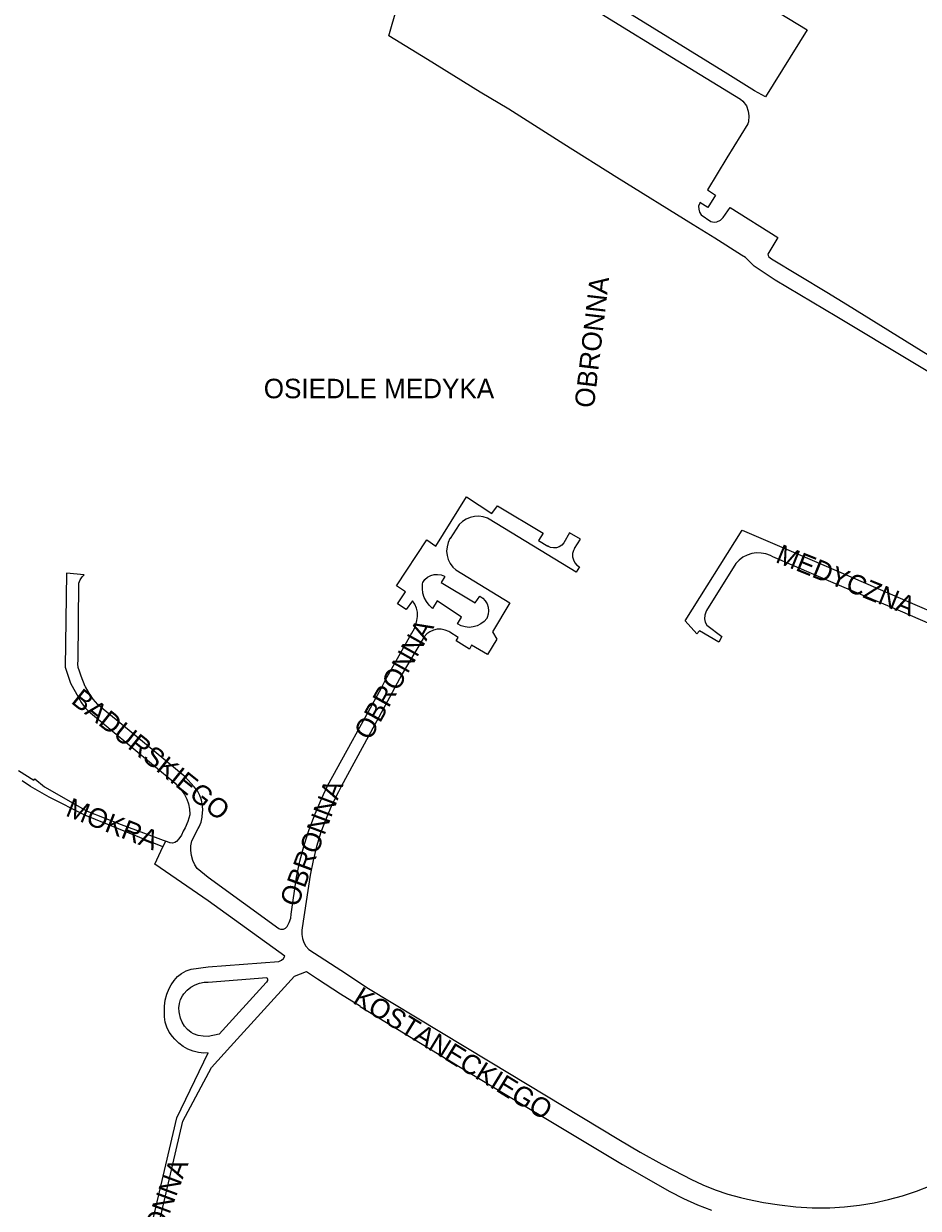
# Model space of a CAD drawing. Extents: x -304109 to -273954, y 21500 to 39796.
# Drawn here: x -290095 to -289636, y 25784 to 26391 of the extents above; entities that cross this region are included whole.
import ezdxf

# ---------------------------------------------------------------- set-up
doc = ezdxf.new("R2010")
doc.units = 0
doc.layers.add('krawedzie_ulic', color=7, linetype='Continuous')
doc.layers.add('nazwy_ulic', color=7, linetype='Continuous')

msp = doc.modelspace()

# ---------------------------------------------------------------- linework, layer by layer
at = {"layer": 'krawedzie_ulic'}
for points in [[(-289600.542, 26194.778), (-289677.614, 26241.113), (-289709.173, 26259.957), (-289716.495, 26264.668), (-289720.044, 26267.061), (-289724.431, 26271.578), (-289726.456, 26272.816), (-289740.252, 26281.416), (-289751.369, 26288.351), (-289790.394, 26312.59), (-289817.539, 26329.732), (-289845.896, 26347.583), (-289860.584, 26356.337), (-289887.551, 26373.039), (-289907.264, 26385.286), (-289898.492, 26416.381)], [(-289720.68, 26405.444), (-289692.914, 26388.264), (-289714.252, 26353.876), (-289719.783, 26357.051), (-289733.44, 26365.55), (-289792.805, 26402.238)], [(-289798.644, 26396.7), (-289759.145, 26372.393), (-289726.956, 26352.847), (-289725.772, 26351.768), (-289723.904, 26349.398), (-289723.063, 26346.639), (-289722.826, 26344.19), (-289722.958, 26341.188), (-289723.299, 26340.139), (-289733.991, 26322.603), (-289743.951, 26306.227), (-289739.873, 26303.541), (-289743.762, 26297.161), (-289747.813, 26299.714), (-289748.076, 26299.109), (-289748.603, 26297.898), (-289748.445, 26296.292), (-289748.05, 26294.738), (-289747.156, 26293.395), (-289742.192, 26290.06), (-289740.588, 26289.692), (-289739.141, 26289.876), (-289737.246, 26290.666), (-289735.852, 26292.009), (-289732.382, 26297.14), (-289707.834, 26281.758), (-289712.987, 26273.183), (-289712.89, 26272.506), (-289712.574, 26271.926), (-289711.18, 26270.768), (-289682.713, 26253.753), (-289672.209, 26247.22), (-289600.224, 26202.602)], [(-289959.494, 25928.354), (-289958.411, 25930.397), (-289957.674, 25932.637), (-289957.343, 25934.726), (-289954.704, 25953.632), (-289952.901, 25961.909), (-289950.71, 25970.093), (-289948.134, 25978.163), (-289945.181, 25986.103), (-289941.856, 25993.895), (-289938.722, 26000.432), (-289911.309, 26050.445), (-289908.972, 26054.958), (-289895.889, 26078.226), (-289895.472, 26078.872), (-289894.248, 26081.238), (-289893.391, 26083.761), (-289892.924, 26085.26), (-289892.616, 26087.399), (-289892.707, 26089.559), (-289893.194, 26091.665), (-289894.06, 26093.645), (-289895.275, 26095.433), (-289898.379, 26090.933), (-289902.875, 26093.897), (-289898.812, 26100.055), (-289903.414, 26103.09), (-289887.92, 26126.668), (-289883.21, 26123.418), (-289867.495, 26148.696), (-289854.522, 26140.141), (-289851.667, 26144.141), (-289828.176, 26130.054), (-289830.567, 26126.304), (-289825.757, 26123.381)], [(-289812.14, 26122.245), (-289812.664, 26121.243), (-289813.081, 26119.658), (-289813.104, 26118.019), (-289812.73, 26116.423), (-289811.982, 26114.964), (-289810.905, 26113.729), (-289809.561, 26112.79), (-289811.203, 26110.077), (-289855.823, 26137.296), (-289856.831, 26137.774), (-289858.972, 26138.461), (-289861.202, 26138.759), (-289863.449, 26138.657), (-289865.643, 26138.16), (-289867.714, 26137.283), (-289869.597, 26136.054), (-289871.234, 26134.511), (-289875.936, 26127.385), (-289875.982, 26127.307), (-289876.933, 26125.291), (-289877.508, 26123.137), (-289877.691, 26120.916), (-289877.474, 26118.697), (-289876.865, 26116.553), (-289875.883, 26114.552), (-289874.56, 26112.758), (-289872.938, 26111.229), (-289845.242, 26094.393), (-289854.112, 26079.563), (-289851.935, 26075.778), (-289856.747, 26067.861), (-289864.989, 26072.611), (-289865.953, 26070.683), (-289872.875, 26074.932), (-289871.753, 26076.529), (-289876.071, 26079.35), (-289876.64, 26079.675), (-289878.498, 26080.432), (-289880.468, 26080.806), (-289882.474, 26080.782), (-289884.435, 26080.362), (-289886.274, 26079.562), (-289887.918, 26078.414), (-289889.303, 26076.963), (-289894.469, 26068.057), (-289900.427, 26058.022), (-289906.975, 26045.773), (-289931.733, 26000.22), (-289933.209, 25997.487), (-289936.547, 25990.709), (-289939.523, 25983.764), (-289942.126, 25976.671), (-289944.351, 25969.451), (-289946.191, 25962.122), (-289947.64, 25954.707), (-289951.705, 25927.728), (-289951.941, 25926.404), (-289952.001, 25924.236), (-289951.662, 25922.094), (-289950.936, 25920.05), (-289949.848, 25918.173), (-289948.435, 25916.528), (-289929.059, 25904.011), (-289918.592, 25897.048), (-289855.374, 25858.922), (-289789.325, 25819.115), (-289778.446, 25812.567), (-289767.366, 25806.364), (-289756.096, 25800.514), (-289752.453, 25798.718), (-289746.312, 25795.804), (-289740.009, 25793.256), (-289733.568, 25791.084), (-289727.01, 25789.294), (-289723.49, 25788.501), (-289715.282, 25786.785), (-289707.002, 25785.463), (-289698.667, 25784.537), (-289690.299, 25784.009), (-289688.954, 25783.962), (-289681.282, 25784.038), (-289673.625, 25784.514), (-289666.003, 25785.389), (-289658.541, 25786.639), (-289651.171, 25788.223), (-289643.895, 25790.196), (-289636.734, 25792.551), (-289629.709, 25795.284)], [(-289812.14, 26122.245), (-289809.058, 26127.059), (-289814.624, 26130.202), (-289817.693, 26125.203), (-289818.696, 26124.036), (-289819.965, 26123.165), (-289821.415, 26122.649), (-289822.948, 26122.522), (-289824.463, 26122.793), (-289825.757, 26123.381)], [(-289600, 26070.615), (-289644.905, 26090.034), (-289677.048, 26103.635), (-289710.392, 26117.972), (-289711.71, 26118.656), (-289714.002, 26119.485), (-289716.399, 26119.928), (-289718.836, 26119.974), (-289721.248, 26119.622), (-289723.569, 26118.88), (-289725.739, 26117.77), (-289727.698, 26116.32), (-289729.394, 26114.569), (-289744.465, 26090.518), (-289744.873, 26089.66), (-289745.336, 26087.974), (-289745.404, 26086.228), (-289745.075, 26084.512), (-289744.365, 26082.915), (-289736.515, 26077.12), (-289738.059, 26074.158), (-289748.097, 26079.953), (-289749.384, 26078.536), (-289755.315, 26085.203), (-289726.133, 26131.652), (-289684.343, 26113.773), (-289642.773, 26095.733), (-289600, 26077.298)], [(-289825.5, 26123.519), (-289825.757, 26123.381)], [(-289812.14, 26122.245), (-289812.356, 26121.907)], [(-289812.14, 26122.245), (-289812.023, 26122.468)], [(-289959.494, 25928.354), (-289959.736, 25927.978), (-289960.552, 25927.229), (-289961.579, 25926.816), (-289962.686, 25926.791), (-289963.731, 25927.158), (-290000, 25953.53), (-290005.571, 25958.128), (-290006.783, 25959.944), (-290007.88, 25962.252), (-290008.604, 25964.704), (-290008.937, 25967.238), (-290008.871, 25969.793), (-290008.408, 25972.307), (-290005.047, 25978.672), (-290004.582, 25979.532), (-290003.608, 25981.91), (-290003.014, 25984.411), (-290002.815, 25986.973), (-290002.764, 25987.825), (-290002.868, 25990.476), (-290003.37, 25993.082), (-290004.257, 25995.583), (-290005.509, 25997.922), (-290007.098, 26000.047), (-290011.804, 26005.078), (-290037.534, 26026.562), (-290053.793, 26039.788), (-290056.515, 26042.261), (-290058.952, 26045.014), (-290061.077, 26048.016), (-290062.863, 26051.23), (-290062.968, 26051.449), (-290065.095, 26056.677), (-290065.983, 26059.239), (-290066.583, 26061.14), (-290066.792, 26063.122), (-290066.644, 26064.882), (-290066.236, 26104.457), (-290065.569, 26106.205), (-290064.547, 26107.772), (-290063.573, 26108.786), (-290072.619, 26109.6), (-290073.244, 26061.414), (-290070.587, 26053.169), (-290066.553, 26045.728), (-290065.005, 26043.025), (-290063.124, 26040.541), (-290061.424, 26038.764), (-290016.877, 26001.906), (-290015.589, 26000.07), (-290013.708, 25998.197), (-290012.13, 25996.063), (-290010.889, 25993.716), (-290010.015, 25991.21), (-290009.527, 25988.601), (-290009.436, 25985.948), (-290009.45, 25985.655), (-290010.434, 25982.246), (-290011.795, 25978.97), (-290012.745, 25977.156), (-290013.674, 25975.105), (-290014.95, 25973.25), (-290016.154, 25971.984), (-290017.132, 25971.353), (-290018.265, 25971.087), (-290019.421, 25971.218), (-290019.623, 25971.284), (-290021.646, 25972.059)], [(-289857.148, 26086.412), (-289858.513, 26084.843), (-289860.167, 26083.548), (-289862.035, 26082.59), (-289864.051, 26082.002), (-289866.141, 26081.806), (-289868.231, 26082.009), (-289870.245, 26082.605), (-289872.065, 26083.541), (-289870.021, 26087.103), (-289882.48, 26095.416), (-289884.985, 26091.524), (-289886.687, 26093.155), (-289888.089, 26095.049), (-289889.151, 26097.153), (-289889.842, 26099.406), (-289890.144, 26101.744), (-289890.046, 26104.099), (-289889.93, 26104.85), (-289888.854, 26106.316), (-289887.484, 26107.513), (-289885.887, 26108.382), (-289884.138, 26108.882), (-289882.323, 26108.99), (-289880.528, 26108.698), (-289878.839, 26108.023), (-289878.591, 26107.885), (-289880.503, 26104.784), (-289863.034, 26094.36), (-289860.726, 26097.791), (-289859.201, 26096.774), (-289857.932, 26095.45), (-289856.979, 26093.884), (-289856.388, 26092.149), (-289856.185, 26090.327), (-289856.382, 26088.504), (-289856.968, 26086.767), (-289857.148, 26086.412)], [(-289857.148, 26086.412), (-289857.232, 26086.246)], [(-289857.135, 26086.427), (-289857.148, 26086.412)], [(-290097.175, 26008.434), (-290089.343, 26003.41), (-290088.933, 26004.119), (-290083.893, 26000.051), (-290062.022, 25987.443), (-290044.661, 25980.728), (-290021.646, 25972.059)], [(-290023.217, 25969.133), (-290063.228, 25985.362), (-290081.527, 25994.601), (-290091.163, 26000.118), (-290095.369, 26003.038)], [(-290050.09, 25684.852), (-290016.012, 25830.252), (-290000, 25863.461), (-290002.13, 25863.389), (-290004.959, 25863.643), (-290007.724, 25864.292), (-290010.371, 25865.322), (-290012.847, 25866.713), (-290015.104, 25868.438), (-290017.096, 25870.462), (-290018.346, 25871.877), (-290019.9, 25874.146), (-290021.109, 25876.615), (-290021.947, 25879.234), (-290022.398, 25881.947), (-290022.45, 25884.696), (-290022.416, 25887.5), (-290022, 25890.581), (-290021.192, 25893.583), (-290020.005, 25896.457), (-290019.002, 25898.461), (-290017.493, 25900.655), (-290015.673, 25902.6), (-290013.583, 25904.25), (-290011.269, 25905.569), (-290008.784, 25906.527), (-290000, 25907.658), (-289963.671, 25910.416), (-289962.4, 25910.985), (-289961.343, 25911.89), (-289960.594, 25913.036), (-290000, 25941.584), (-290027.372, 25960.389), (-290023.217, 25969.133)], [(-290023.217, 25969.133), (-290021.646, 25972.059)], [(-289959.516, 25928.313), (-289959.494, 25928.354)], [(-289959.494, 25928.354), (-289959.484, 25928.37)], [(-290057.216, 25500), (-290053.908, 25522.429), (-290052.394, 25541.492), (-290054.924, 25608.068), (-290056.2, 25617.544), (-290055.587, 25624.356), (-290055.48, 25638.409), (-290055.653, 25652.564), (-290055.276, 25661.612), (-290051.024, 25675.066), (-290046.665, 25683.635), (-290012.998, 25828.47), (-289998.205, 25856.02), (-289988.46, 25866.85), (-289955.659, 25902.909), (-289949.532, 25905.323), (-289943.866, 25901.455), (-289932.11, 25893.788), (-289921.867, 25887.489)], [(-290000, 25871.9), (-290002.552, 25871.989), (-290005.058, 25872.474), (-290007.458, 25873.344), (-290008.699, 25873.973), (-290010.527, 25875.434), (-290012.081, 25877.184), (-290013.314, 25879.173), (-290014.191, 25881.342), (-290014.687, 25883.629), (-290014.77, 25884.483), (-290014.948, 25886.643), (-290014.728, 25888.799), (-290014.115, 25890.878), (-290013.132, 25892.81), (-290012.431, 25893.803), (-290010.779, 25895.646), (-290008.852, 25897.198), (-290006.7, 25898.421), (-290004.38, 25899.282), (-290001.952, 25899.758), (-290000, 25899.854), (-289969.906, 25902.122), (-289969.563, 25901.372), (-289969.608, 25900.548), (-289970.029, 25899.84), (-289970.21, 25899.68), (-289994.373, 25873.167), (-290000, 25871.9)], [(-289921.994, 25887.277), (-289876.776, 25859.803), (-289787.52, 25806.216), (-289763.221, 25792.324), (-289756.265, 25788.795), (-289749.138, 25785.628), (-289741.857, 25782.83)]]:
    msp.add_lwpolyline(points, dxfattribs=at)

# ---------------------------------------------------------------- texts
at = {"layer": 'nazwy_ulic'}
for s, rotation, p in [('OBRONNA', 83.291617, (-289802.239, 26193.984)), ('MEDYCZNA', 338.015381, (-289709.597, 26115.408)), ('OBRONNA', 60.671089, (-289916.979, 26023.297)), ('BADURSKIEGO', 321.450922, (-290070.789, 26043.258)), ('OBRONNA', 69.508678, (-289954.171, 25937.836)), ('MOKRA', 338.406031, (-290073.612, 25985.303)), ('KOSTANECKIEGO', 328.465578, (-289926.405, 25889.355)), ('OBRONNA', 69.508678, (-290033.638, 25743.467))]:
    msp.add_text(s, height=10, rotation=rotation, dxfattribs=at).set_placement(p)
msp.add_text('OSIEDLE MEDYKA', height=10, dxfattribs=at).set_placement((-289971.489, 26199.329))

doc.saveas('drawing.dxf')
